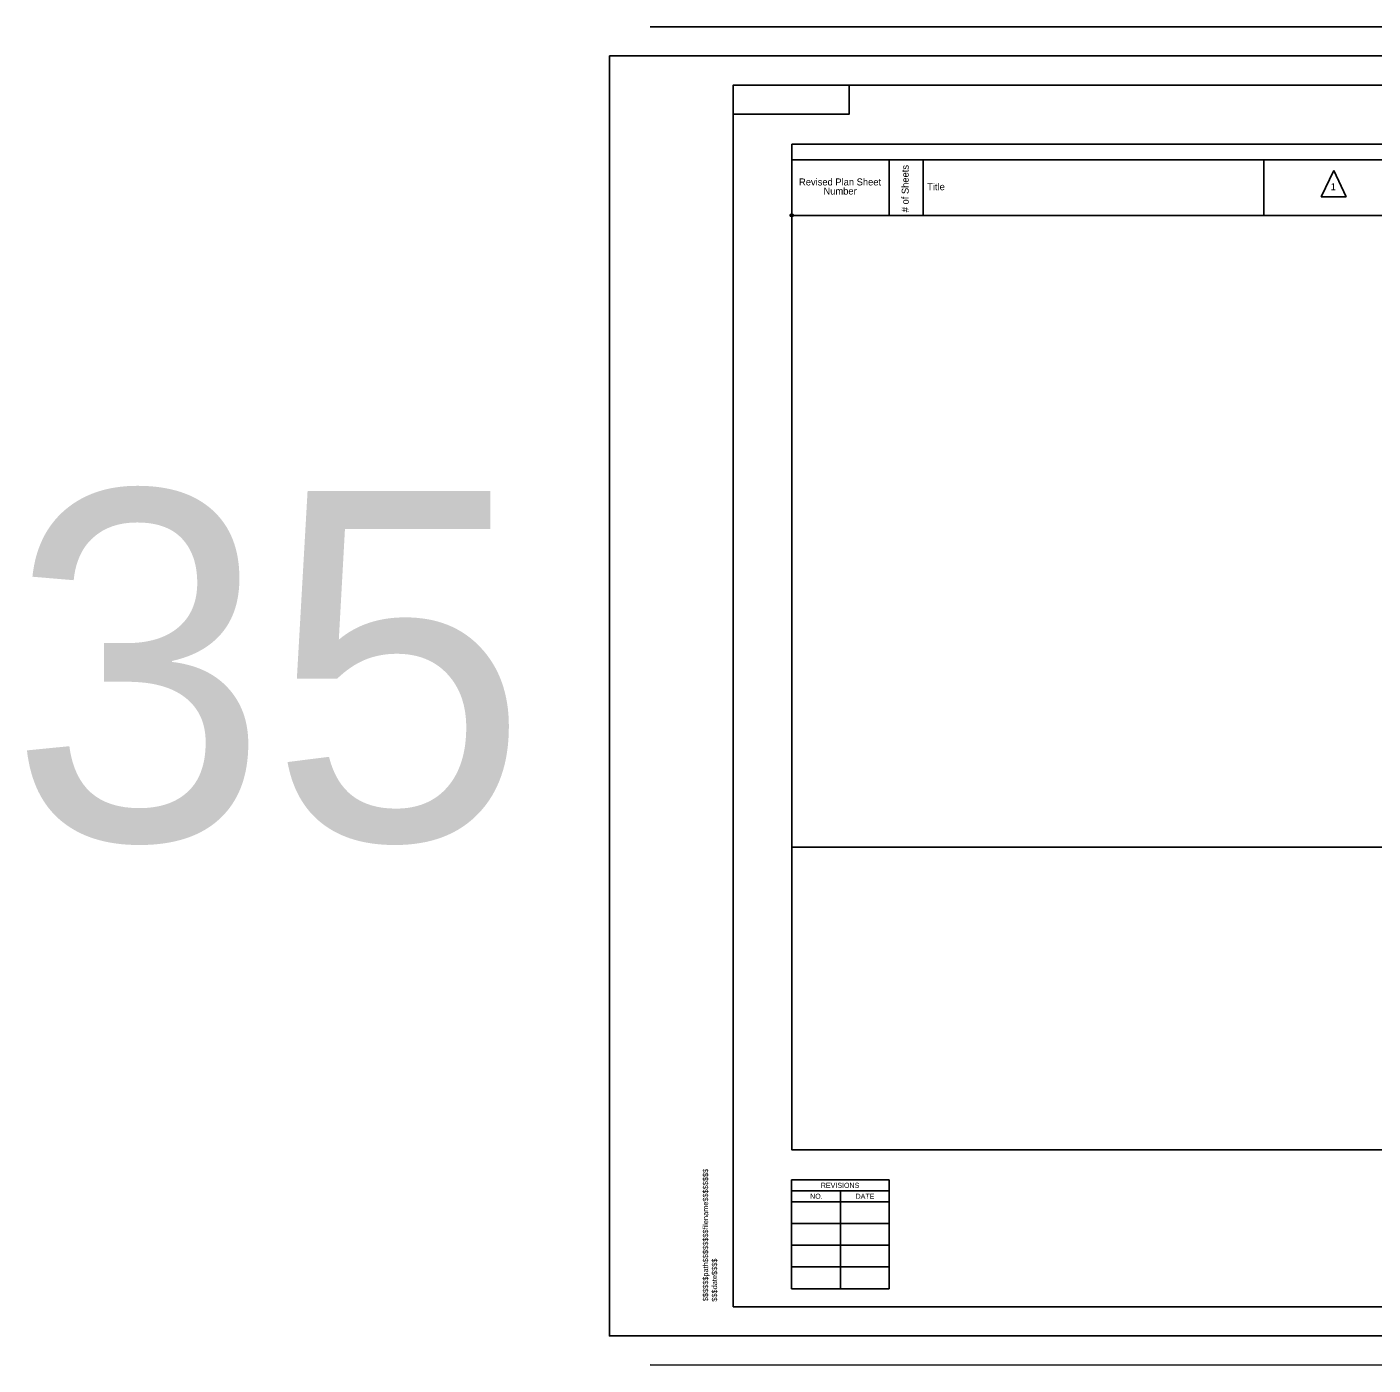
# Model space of a CAD drawing. Extents: x -2251 to 10196, y -13470 to 1199.
# Drawn here: x 6996 to 8153, y -5951 to -4801 of the extents above; entities that cross this region are included whole.
import ezdxf

# ---------------------------------------------------------------- set-up
doc = ezdxf.new("R2010")
doc.units = 0
for name, color, linetype in [('DateStamp', 7, 'Continuous'), ('RD_SHT_Bndy', 7, 'Continuous'), ('RD_SHT_Iplotshp', 7, 'Continuous'), ('RD_SHT_TX', 7, 'Continuous'), ('RD_TX_Misc1', 7, 'Continuous'), ('RD_TX_RoadID', 7, 'Continuous')]:
    doc.layers.add(name, color=color, linetype=linetype)

msp = doc.modelspace()

# ---------------------------------------------------------------- linework, layer by layer
at = {"layer": 'RD_SHT_Bndy'}
for p, q in [((9291.6, -4800.7), (7531.6, -4800.6)), ((9291.6, -4825.6), (7531.6, -4825.6)), ((7603.1, -4850.6), (9278.1, -4850.6)), ((7603.1, -4850.6), (7603.1, -5900.6)), ((7653.4, -4914.8), (9231.1, -4914.8)), ((7737.1, -4962.6), (7737.1, -4914.8)), ((7766.2, -4962.6), (7766.2, -4914.8)), ((8058.9, -4962.6), (8058.9, -4914.8)), ((8119.1, -4924.1), (8108.1, -4946.6)), ((8129.8, -4946.6), (8119.1, -4924.1)), ((8108.1, -4946.6), (8129.8, -4946.6)), ((7653.4, -4962.6), (9231.1, -4962.6)), ((7603.1, -5900.6), (9278.1, -5900.6)), ((9291.6, -5925.6), (7531.6, -5925.6)), ((9291.6, -5950.7), (7531.6, -5950.6))]:
    msp.add_line(p, q, dxfattribs=at)
for points in [[(7603.1, -4875.6), (7603.1, -4850.6), (7702.8, -4850.6), (7702.8, -4875.6)], [(7653.4, -4901.3), (9231.1, -4901.3), (9231.1, -5765.6), (7653.4, -5765.6)]]:
    msp.add_lwpolyline(points, close=True, dxfattribs=at)
at = {"layer": 'RD_SHT_Iplotshp'}
msp.add_lwpolyline([(7496.6, -4825.6), (9296.6, -4825.6), (9296.6, -5925.6), (7496.6, -5925.6)], close=True, dxfattribs=at)
at = {"layer": 'RD_SHT_TX'}
for p, q in [((7737.1, -5791.6), (7653.1, -5791.6)), ((7653.1, -5791.6), (7653.1, -5885.1)), ((7737.1, -5885.1), (7737.1, -5791.6)), ((7737.1, -5800.9), (7653.1, -5800.9)), ((7695.1, -5885.1), (7695.1, -5800.9)), ((7737.1, -5810.3), (7653.1, -5810.3)), ((7737.1, -5829), (7653.1, -5829)), ((7737.1, -5847.7), (7653.1, -5847.7)), ((7737.1, -5866.4), (7653.1, -5866.4)), ((7737.1, -5885.1), (7653.1, -5885.1))]:
    msp.add_line(p, q, dxfattribs=at)
at = {"layer": 'RD_TX_RoadID'}
for points in [[(7652.1, -4963.2), (7654.6, -4963.2), (7654.6, -4962), (7652.1, -4962)], [(7653.4, -5505.5), (9230.8, -5505.5), (9230.8, -4962.6), (7653.4, -4962.6)]]:
    msp.add_lwpolyline(points, close=True, dxfattribs=at)

# ---------------------------------------------------------------- texts
at = {"layer": 'DateStamp'}
for s, p in [('$$$$$$path$$$$$$$$filename$$$$$$$$', (7581.5, -5895.8)), ('$$$date$$$$', (7589.2, -5896.2))]:
    msp.add_text(s, height=4.587, rotation=89.9984, dxfattribs=at).set_placement(p)
at = {"layer": 'RD_SHT_Bndy'}
msp.add_text('# of Sheets', height=6, rotation=90, dxfattribs=at).set_placement((7753.8, -4959.9))
for s, p in [('Revised Plan Sheet', (7659.6, -4936.9)), ('Number', (7680.6, -4944.7)), ('Title', (7769.7, -4941)), ('1', (8116.4, -4941))]:
    msp.add_text(s, height=6, dxfattribs=at).set_placement(p)
at = {"layer": 'RD_SHT_TX'}
for s, height, rotation, p in [('REVISIONS', 4.4, 360, (7678.3, -5798.4)), ('NO.', 4.4, 360, (7669.1, -5807.8)), ('DATE', 4.41, 359.7246, (7708.1, -5807.8))]:
    msp.add_text(s, height=height, rotation=rotation, dxfattribs=at).set_placement(p)
at = {"layer": 'RD_TX_Misc1'}
msp.add_text('35', height=300, dxfattribs=at).set_placement((6980.9, -5499.5))

doc.saveas('drawing.dxf')
